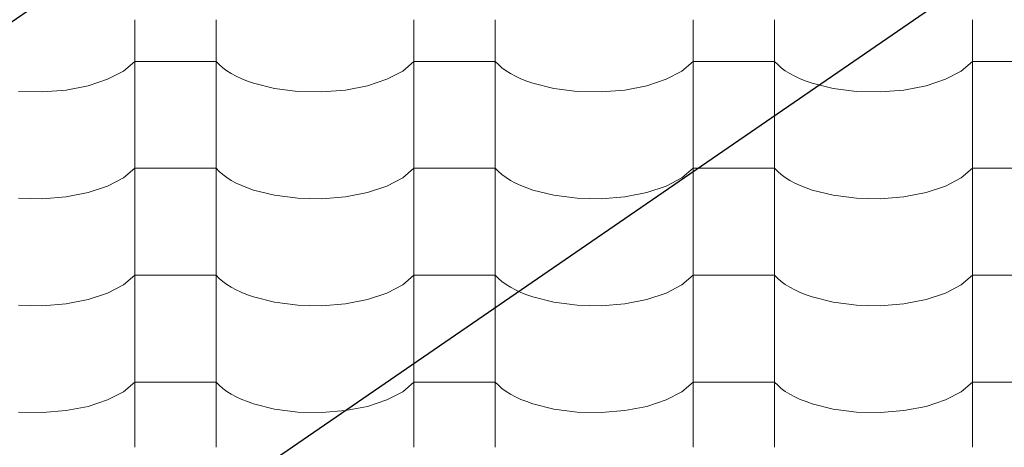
# Model space of a CAD drawing. Header units: millimetres. Extents: x -36478 to 31050, y -14815 to 11827.
# Tile 467 of 656: x -7725 to -7143, y 9040 to 9292. Entities that reach past the tile are written whole.
import ezdxf

# ---------------------------------------------------------------- set-up
doc = ezdxf.new("R2010")
doc.units = ezdxf.units.MM
doc.header["$MEASUREMENT"] = 0
doc.linetypes.add('Wipeout_Contour', pattern=[1000, 0, -1000])
doc.layers.add('Nové_Kóty - SP', color=7, linetype='Continuous')
doc.layers.add('Nové_Výplně - Povrchové', color=7, linetype='Continuous')
doc.styles.add('GENEROVANÝ_STYL_2', font='txt')
doc.dimstyles.new('GENEROVANÝ_STYL__1', dxfattribs={"dimtxt": 125, "dimasz": 190, "dimexe": 0.18, "dimexo": 300, "dimgap": 0, "dimtad": 1, "dimdec": 0, "dimzin": 0, "dimdsep": 46, "dimtxsty": 'GENEROVANÝ_STYL_2', "dimblk": 'ARROWHEAD_6', "dimblk1": 'ARROWHEAD_6', "dimblk2": 'ARROWHEAD_6', "dimcen": 0.09, "dimclrd": 1, "dimclre": 1, "dimclrt": 1, "dimazin": 0, "dimtfac": 1, "dimtdec": 4, "dimtmove": 0, "dimatfit": 3, "dimfxl": 1, "dimtolj": 1, "dimtzin": 0, "dimarcsym": 0})
doc.dimstyles.new('GENEROVANÝ_STYL__2', dxfattribs={"dimtxt": 125, "dimasz": 190, "dimexe": 0.18, "dimexo": 300, "dimgap": 0, "dimtad": 1, "dimdec": 0, "dimzin": 0, "dimdsep": 46, "dimtxsty": 'GENEROVANÝ_STYL_2', "dimblk": 'ARROWHEAD_6', "dimblk1": 'ARROWHEAD_6', "dimblk2": 'ARROWHEAD_6', "dimcen": 0.09, "dimclrd": 1, "dimclre": 1, "dimclrt": 1, "dimazin": 0, "dimtfac": 1, "dimtdec": 4, "dimtmove": 2, "dimatfit": 3, "dimfxl": 1, "dimtolj": 1, "dimtzin": 0, "dimarcsym": 0})

# ---------------------------------------------------------------- blocks, each defined once
blk = doc.blocks.new('*X13')
at = {"layer": 'Nové_Výplně - Povrchové', "color": 21, "linetype": 'Continuous', "lineweight": 20, "true_color": 0xffaaaa}
for p, q in [((-7656.72, 9292.29), (-7656.72, 9229.41)), ((-7608.69, 9292.29), (-7608.69, 9229.41)), ((-7491.72, 9292.29), (-7491.72, 9229.41)), ((-7443.69, 9292.29), (-7443.69, 9229.41)), ((-7326.72, 9292.29), (-7326.72, 9229.41)), ((-7278.69, 9292.29), (-7278.69, 9229.41)), ((-7161.72, 9292.29), (-7161.72, 9229.41)), ((-7663.39, 9262.07), (-7656.72, 9267.76)), ((-7632.71, 9267.76), (-7656.72, 9267.76)), ((-7608.69, 9267.76), (-7632.71, 9267.76)), ((-7608.69, 9267.76), (-7606.86, 9265.86)), ((-7498.39, 9262.07), (-7491.72, 9267.76)), ((-7467.71, 9267.76), (-7491.72, 9267.76)), ((-7443.69, 9267.76), (-7467.71, 9267.76)), ((-7443.69, 9267.76), (-7441.86, 9265.86)), ((-7333.39, 9262.07), (-7326.72, 9267.76)), ((-7302.71, 9267.76), (-7326.72, 9267.76)), ((-7278.69, 9267.76), (-7302.71, 9267.76)), ((-7278.69, 9267.76), (-7276.86, 9265.86)), ((-7168.39, 9262.07), (-7161.72, 9267.76)), ((-7137.71, 9267.76), (-7161.72, 9267.76)), ((-7672.7, 9257.2), (-7663.39, 9262.07)), ((-7606.86, 9265.86), (-7604.74, 9264.03)), ((-7604.74, 9264.03), (-7602.34, 9262.28)), ((-7602.34, 9262.28), (-7599.65, 9260.61)), ((-7507.7, 9257.2), (-7498.39, 9262.07)), ((-7441.86, 9265.86), (-7439.74, 9264.03)), ((-7439.74, 9264.03), (-7437.34, 9262.28)), ((-7437.34, 9262.28), (-7434.65, 9260.61)), ((-7342.7, 9257.2), (-7333.39, 9262.07)), ((-7276.86, 9265.86), (-7274.74, 9264.03)), ((-7274.74, 9264.03), (-7272.34, 9262.28)), ((-7272.34, 9262.28), (-7269.65, 9260.61)), ((-7177.7, 9257.2), (-7168.39, 9262.07)), ((-7684.18, 9253.41), (-7672.7, 9257.2)), ((-7599.65, 9260.61), (-7596.71, 9259.03)), ((-7596.71, 9259.03), (-7593.53, 9257.55)), ((-7593.53, 9257.55), (-7590.12, 9256.18)), ((-7590.12, 9256.18), (-7586.5, 9254.93)), ((-7586.5, 9254.93), (-7574.05, 9251.82)), ((-7519.18, 9253.41), (-7507.7, 9257.2)), ((-7434.65, 9260.61), (-7431.71, 9259.03)), ((-7431.71, 9259.03), (-7428.53, 9257.55)), ((-7428.53, 9257.55), (-7425.12, 9256.18)), ((-7425.12, 9256.18), (-7421.5, 9254.93)), ((-7421.5, 9254.93), (-7409.05, 9251.82)), ((-7354.18, 9253.41), (-7342.7, 9257.2)), ((-7269.65, 9260.61), (-7266.71, 9259.03)), ((-7266.71, 9259.03), (-7263.53, 9257.55)), ((-7263.53, 9257.55), (-7260.12, 9256.18)), ((-7260.12, 9256.18), (-7256.5, 9254.93)), ((-7256.5, 9254.93), (-7244.05, 9251.82)), ((-7189.18, 9253.41), (-7177.7, 9257.2)), ((-7725.39, 9250.07), (-7711.21, 9249.75)), ((-7711.21, 9249.75), (-7697.24, 9250.88)), ((-7697.24, 9250.88), (-7684.18, 9253.41)), ((-7574.05, 9251.82), (-7560.39, 9250.07)), ((-7560.39, 9250.07), (-7546.21, 9249.75)), ((-7546.21, 9249.75), (-7532.24, 9250.88)), ((-7532.24, 9250.88), (-7519.18, 9253.41)), ((-7409.05, 9251.82), (-7395.39, 9250.07)), ((-7395.39, 9250.07), (-7381.21, 9249.75)), ((-7381.21, 9249.75), (-7367.24, 9250.88)), ((-7367.24, 9250.88), (-7354.18, 9253.41)), ((-7244.05, 9251.82), (-7230.39, 9250.07)), ((-7230.39, 9250.07), (-7216.21, 9249.75)), ((-7216.21, 9249.75), (-7202.24, 9250.88)), ((-7202.24, 9250.88), (-7189.18, 9253.41)), ((-7656.72, 9229.18), (-7656.72, 9166.31)), ((-7608.69, 9229.18), (-7608.69, 9166.31)), ((-7491.72, 9229.18), (-7491.72, 9166.31)), ((-7443.69, 9229.18), (-7443.69, 9166.31)), ((-7326.72, 9229.18), (-7326.72, 9166.31)), ((-7278.69, 9229.18), (-7278.69, 9166.31)), ((-7161.72, 9229.18), (-7161.72, 9166.31)), ((-7663.39, 9198.96), (-7656.72, 9204.65)), ((-7632.71, 9204.65), (-7656.72, 9204.65)), ((-7608.69, 9204.65), (-7632.71, 9204.65)), ((-7608.69, 9204.65), (-7606.86, 9202.76)), ((-7606.86, 9202.76), (-7604.74, 9200.93)), ((-7498.39, 9198.96), (-7491.72, 9204.65)), ((-7467.71, 9204.65), (-7491.72, 9204.65)), ((-7443.69, 9204.65), (-7467.71, 9204.65)), ((-7443.69, 9204.65), (-7441.86, 9202.76)), ((-7441.86, 9202.76), (-7439.74, 9200.93)), ((-7333.39, 9198.96), (-7326.72, 9204.65)), ((-7302.71, 9204.65), (-7326.72, 9204.65)), ((-7278.69, 9204.65), (-7302.71, 9204.65)), ((-7278.69, 9204.65), (-7276.86, 9202.76)), ((-7276.86, 9202.76), (-7274.74, 9200.93)), ((-7168.39, 9198.96), (-7161.72, 9204.65)), ((-7137.71, 9204.65), (-7161.72, 9204.65)), ((-7672.7, 9194.1), (-7663.39, 9198.96)), ((-7604.74, 9200.93), (-7602.34, 9199.17)), ((-7602.34, 9199.17), (-7599.65, 9197.5)), ((-7599.65, 9197.5), (-7596.71, 9195.92)), ((-7507.7, 9194.1), (-7498.39, 9198.96)), ((-7439.74, 9200.93), (-7437.34, 9199.17)), ((-7437.34, 9199.17), (-7434.65, 9197.5)), ((-7434.65, 9197.5), (-7431.71, 9195.92)), ((-7342.7, 9194.1), (-7333.39, 9198.96)), ((-7274.74, 9200.93), (-7272.34, 9199.17)), ((-7272.34, 9199.17), (-7269.65, 9197.5)), ((-7269.65, 9197.5), (-7266.71, 9195.92)), ((-7177.7, 9194.1), (-7168.39, 9198.96)), ((-7684.18, 9190.3), (-7672.7, 9194.1)), ((-7596.71, 9195.92), (-7593.53, 9194.45)), ((-7593.53, 9194.45), (-7590.12, 9193.08)), ((-7590.12, 9193.08), (-7586.5, 9191.82)), ((-7586.5, 9191.82), (-7574.05, 9188.72)), ((-7519.18, 9190.3), (-7507.7, 9194.1)), ((-7431.71, 9195.92), (-7428.53, 9194.45)), ((-7428.53, 9194.45), (-7425.12, 9193.08)), ((-7425.12, 9193.08), (-7421.5, 9191.82)), ((-7421.5, 9191.82), (-7409.05, 9188.72)), ((-7354.18, 9190.3), (-7342.7, 9194.1)), ((-7266.71, 9195.92), (-7263.53, 9194.45)), ((-7263.53, 9194.45), (-7260.12, 9193.08)), ((-7260.12, 9193.08), (-7256.5, 9191.82)), ((-7256.5, 9191.82), (-7244.05, 9188.72)), ((-7189.18, 9190.3), (-7177.7, 9194.1)), ((-7725.39, 9186.96), (-7711.21, 9186.64)), ((-7711.21, 9186.64), (-7697.24, 9187.78)), ((-7697.24, 9187.78), (-7684.18, 9190.3)), ((-7574.05, 9188.72), (-7560.39, 9186.96)), ((-7560.39, 9186.96), (-7546.21, 9186.64)), ((-7546.21, 9186.64), (-7532.24, 9187.78)), ((-7532.24, 9187.78), (-7519.18, 9190.3)), ((-7409.05, 9188.72), (-7395.39, 9186.96)), ((-7395.39, 9186.96), (-7381.21, 9186.64)), ((-7381.21, 9186.64), (-7367.24, 9187.78)), ((-7367.24, 9187.78), (-7354.18, 9190.3)), ((-7244.05, 9188.72), (-7230.39, 9186.96)), ((-7230.39, 9186.96), (-7216.21, 9186.64)), ((-7216.21, 9186.64), (-7202.24, 9187.78)), ((-7202.24, 9187.78), (-7189.18, 9190.3)), ((-7656.72, 9166.08), (-7656.72, 9103.2)), ((-7608.69, 9166.08), (-7608.69, 9103.2)), ((-7491.72, 9166.08), (-7491.72, 9103.2)), ((-7443.69, 9166.08), (-7443.69, 9103.2)), ((-7326.72, 9166.08), (-7326.72, 9103.2)), ((-7278.69, 9166.08), (-7278.69, 9103.2)), ((-7161.72, 9166.08), (-7161.72, 9103.2)), ((-7663.39, 9135.86), (-7656.72, 9141.55)), ((-7632.71, 9141.55), (-7656.72, 9141.55)), ((-7608.69, 9141.55), (-7632.71, 9141.55)), ((-7608.69, 9141.55), (-7606.86, 9139.65)), ((-7606.86, 9139.65), (-7604.74, 9137.82)), ((-7498.39, 9135.86), (-7491.72, 9141.55)), ((-7467.71, 9141.55), (-7491.72, 9141.55)), ((-7443.69, 9141.55), (-7467.71, 9141.55)), ((-7443.69, 9141.55), (-7441.86, 9139.65)), ((-7441.86, 9139.65), (-7439.74, 9137.82)), ((-7333.39, 9135.86), (-7326.72, 9141.55)), ((-7302.71, 9141.55), (-7326.72, 9141.55)), ((-7278.69, 9141.55), (-7302.71, 9141.55)), ((-7278.69, 9141.55), (-7276.86, 9139.65)), ((-7276.86, 9139.65), (-7274.74, 9137.82)), ((-7168.39, 9135.86), (-7161.72, 9141.55)), ((-7137.71, 9141.55), (-7161.72, 9141.55)), ((-7672.7, 9130.99), (-7663.39, 9135.86)), ((-7604.74, 9137.82), (-7602.34, 9136.07)), ((-7602.34, 9136.07), (-7599.65, 9134.4)), ((-7599.65, 9134.4), (-7596.71, 9132.82)), ((-7596.71, 9132.82), (-7593.53, 9131.34)), ((-7507.7, 9130.99), (-7498.39, 9135.86)), ((-7439.74, 9137.82), (-7437.34, 9136.07)), ((-7437.34, 9136.07), (-7434.65, 9134.4)), ((-7434.65, 9134.4), (-7431.71, 9132.82)), ((-7431.71, 9132.82), (-7428.53, 9131.34)), ((-7342.7, 9130.99), (-7333.39, 9135.86)), ((-7274.74, 9137.82), (-7272.34, 9136.07)), ((-7272.34, 9136.07), (-7269.65, 9134.4)), ((-7269.65, 9134.4), (-7266.71, 9132.82)), ((-7266.71, 9132.82), (-7263.53, 9131.34)), ((-7177.7, 9130.99), (-7168.39, 9135.86)), ((-7697.24, 9124.67), (-7684.18, 9127.2)), ((-7684.18, 9127.2), (-7672.7, 9130.99)), ((-7593.53, 9131.34), (-7590.12, 9129.97)), ((-7590.12, 9129.97), (-7586.5, 9128.72)), ((-7586.5, 9128.72), (-7574.05, 9125.61)), ((-7532.24, 9124.67), (-7519.18, 9127.2)), ((-7519.18, 9127.2), (-7507.7, 9130.99)), ((-7428.53, 9131.34), (-7425.12, 9129.97)), ((-7425.12, 9129.97), (-7421.5, 9128.72)), ((-7421.5, 9128.72), (-7409.05, 9125.61)), ((-7367.24, 9124.67), (-7354.18, 9127.2)), ((-7354.18, 9127.2), (-7342.7, 9130.99)), ((-7263.53, 9131.34), (-7260.12, 9129.97)), ((-7260.12, 9129.97), (-7256.5, 9128.72)), ((-7256.5, 9128.72), (-7244.05, 9125.61)), ((-7202.24, 9124.67), (-7189.18, 9127.2)), ((-7189.18, 9127.2), (-7177.7, 9130.99)), ((-7725.39, 9123.86), (-7711.21, 9123.54)), ((-7711.21, 9123.54), (-7697.24, 9124.67)), ((-7574.05, 9125.61), (-7560.39, 9123.86)), ((-7560.39, 9123.86), (-7546.21, 9123.54)), ((-7546.21, 9123.54), (-7532.24, 9124.67)), ((-7409.05, 9125.61), (-7395.39, 9123.86)), ((-7395.39, 9123.86), (-7381.21, 9123.54)), ((-7381.21, 9123.54), (-7367.24, 9124.67)), ((-7244.05, 9125.61), (-7230.39, 9123.86)), ((-7230.39, 9123.86), (-7216.21, 9123.54)), ((-7216.21, 9123.54), (-7202.24, 9124.67)), ((-7656.72, 9102.98), (-7656.72, 9040.1)), ((-7608.69, 9102.98), (-7608.69, 9040.1)), ((-7491.72, 9102.98), (-7491.72, 9040.1)), ((-7443.69, 9102.98), (-7443.69, 9040.1)), ((-7326.72, 9102.98), (-7326.72, 9040.1)), ((-7278.69, 9102.98), (-7278.69, 9040.1)), ((-7161.72, 9102.98), (-7161.72, 9040.1)), ((-7663.39, 9072.75), (-7656.72, 9078.44)), ((-7632.71, 9078.44), (-7656.72, 9078.44)), ((-7608.69, 9078.44), (-7632.71, 9078.44)), ((-7608.69, 9078.44), (-7606.86, 9076.55)), ((-7606.86, 9076.55), (-7604.74, 9074.72)), ((-7604.74, 9074.72), (-7602.34, 9072.96)), ((-7498.39, 9072.75), (-7491.72, 9078.44)), ((-7467.71, 9078.44), (-7491.72, 9078.44)), ((-7443.69, 9078.44), (-7467.71, 9078.44)), ((-7443.69, 9078.44), (-7441.86, 9076.55)), ((-7441.86, 9076.55), (-7439.74, 9074.72)), ((-7439.74, 9074.72), (-7437.34, 9072.96)), ((-7333.39, 9072.75), (-7326.72, 9078.44)), ((-7302.71, 9078.44), (-7326.72, 9078.44)), ((-7278.69, 9078.44), (-7302.71, 9078.44)), ((-7278.69, 9078.44), (-7276.86, 9076.55)), ((-7276.86, 9076.55), (-7274.74, 9074.72)), ((-7274.74, 9074.72), (-7272.34, 9072.96)), ((-7168.39, 9072.75), (-7161.72, 9078.44)), ((-7137.71, 9078.44), (-7161.72, 9078.44)), ((-7672.7, 9067.89), (-7663.39, 9072.75)), ((-7602.34, 9072.96), (-7599.65, 9071.29)), ((-7599.65, 9071.29), (-7596.71, 9069.71)), ((-7596.71, 9069.71), (-7593.53, 9068.24)), ((-7507.7, 9067.89), (-7498.39, 9072.75)), ((-7437.34, 9072.96), (-7434.65, 9071.29)), ((-7434.65, 9071.29), (-7431.71, 9069.71)), ((-7431.71, 9069.71), (-7428.53, 9068.24)), ((-7342.7, 9067.89), (-7333.39, 9072.75)), ((-7272.34, 9072.96), (-7269.65, 9071.29)), ((-7269.65, 9071.29), (-7266.71, 9069.71)), ((-7266.71, 9069.71), (-7263.53, 9068.24)), ((-7177.7, 9067.89), (-7168.39, 9072.75)), ((-7697.24, 9061.57), (-7684.18, 9064.1)), ((-7684.18, 9064.1), (-7672.7, 9067.89)), ((-7593.53, 9068.24), (-7590.12, 9066.87)), ((-7590.12, 9066.87), (-7586.5, 9065.61)), ((-7586.5, 9065.61), (-7574.05, 9062.51)), ((-7532.24, 9061.57), (-7519.18, 9064.1)), ((-7519.18, 9064.1), (-7507.7, 9067.89)), ((-7428.53, 9068.24), (-7425.12, 9066.87)), ((-7425.12, 9066.87), (-7421.5, 9065.61)), ((-7421.5, 9065.61), (-7409.05, 9062.51)), ((-7367.24, 9061.57), (-7354.18, 9064.1)), ((-7354.18, 9064.1), (-7342.7, 9067.89)), ((-7263.53, 9068.24), (-7260.12, 9066.87)), ((-7260.12, 9066.87), (-7256.5, 9065.61)), ((-7256.5, 9065.61), (-7244.05, 9062.51)), ((-7202.24, 9061.57), (-7189.18, 9064.1)), ((-7189.18, 9064.1), (-7177.7, 9067.89)), ((-7725.39, 9060.75), (-7711.21, 9060.44)), ((-7711.21, 9060.44), (-7697.24, 9061.57)), ((-7574.05, 9062.51), (-7560.39, 9060.75)), ((-7560.39, 9060.75), (-7546.21, 9060.44)), ((-7546.21, 9060.44), (-7532.24, 9061.57)), ((-7409.05, 9062.51), (-7395.39, 9060.75)), ((-7395.39, 9060.75), (-7381.21, 9060.44)), ((-7381.21, 9060.44), (-7367.24, 9061.57)), ((-7244.05, 9062.51), (-7230.39, 9060.75)), ((-7230.39, 9060.75), (-7216.21, 9060.44)), ((-7216.21, 9060.44), (-7202.24, 9061.57))]:
    blk.add_line(p, q, dxfattribs=at)
blk = doc.blocks.new('výplň_6_1', base_point=(0, 0))
at = {"layer": 'Nové_Výplně - Povrchové', "color": 21, "linetype": 'Continuous', "lineweight": 20, "true_color": 0xffaaaa}
blk.add_blockref('*X13', (0, 0), dxfattribs=at)
blk = doc.blocks.new('*D6315')
at = {"layer": 'Nové_Kóty - SP', "color": 1, "linetype": 'Continuous', "lineweight": 25}
for p, q in [((-9579.03, 7654.66), (-6330.41, 9887.65)), ((-9409.09, 7407.43), (-9685.24, 7809.17)), ((-9553.27, 7793.71), (-9604.79, 7515.6)), ((-10050.41, 7330.64), (-9579.03, 7654.66)), ((-9880.48, 7083.42), (-10156.62, 7485.16)), ((-10024.65, 7469.7), (-10076.18, 7191.59)), ((-10174.03, 7245.68), (-10050.41, 7330.64))]:
    blk.add_line(p, q, dxfattribs=at)
at = {"layer": 'Nové_Kóty - SP', "color": 1, "lineweight": 25, "insert": (-9946.14, 7432.65), "char_height": 125, "attachment_point": 7, "rotation": 34.50335, "style": 'GENEROVANÝ_STYL_2'}
blk.add_mtext('\\A1;{\\pql;\\fArial|b0|i0|c0|p38;572}', dxfattribs=at)
blk = doc.blocks.new('ARROWHEAD_6')
at = {"color": 0, "linetype": 'Continuous', "lineweight": 0}
for p, q in [((-0.5, -0.5), (0.5, 0.5)), ((0, 0), (-1, 0))]:
    blk.add_line(p, q, dxfattribs=at)
blk = doc.blocks.new('*D6316')
at = {"layer": 'Nové_Kóty - SP', "color": 1, "linetype": 'Continuous', "lineweight": 25}
for p, q in [((-6330.41, 9887.65), (-4580.7, 11090.34)), ((-6160.47, 9640.43), (-6436.62, 10042.17)), ((-6304.64, 10026.71), (-6356.17, 9748.6)), ((-9579.03, 7654.66), (-6330.41, 9887.65)), ((-9553.27, 7793.71), (-9604.79, 7515.6))]:
    blk.add_line(p, q, dxfattribs=at)
at = {"layer": 'Nové_Kóty - SP', "color": 1, "lineweight": 25, "insert": (-8145, 8670.7), "char_height": 125, "attachment_point": 7, "rotation": 34.50335, "style": 'GENEROVANÝ_STYL_2'}
blk.add_mtext('\\A1;{\\pql;\\fArial|b0|i0|c0|p38;3\xa0942}', dxfattribs=at)
blk = doc.blocks.new('*D6326')
at = {"layer": 'Nové_Kóty - SP', "color": 1, "linetype": 'Continuous', "lineweight": 25}
for p, q in [((-4581.24, 11091.13), (-4857.39, 11492.87)), ((-4776.94, 11199.3), (-4725.42, 11477.41)), ((-4751.18, 11338.35), (-4627.57, 11423.32)), ((-10278.77, 7538.87), (-4751.18, 11338.35)), ((-10108.84, 7291.64), (-10384.98, 7693.38)), ((-10253.01, 7677.92), (-10304.54, 7399.81)), ((-10402.39, 7453.9), (-10278.77, 7538.87))]:
    blk.add_line(p, q, dxfattribs=at)
at = {"layer": 'Nové_Kóty - SP', "color": 1, "lineweight": 25, "insert": (-8042.9, 9106.07), "char_height": 125, "attachment_point": 7, "rotation": 34.50335, "style": 'GENEROVANÝ_STYL_2'}
blk.add_mtext('\\A1;{\\pql;\\fArial|b0|i0|c0|p38;6\xa0707- KROKEV}', dxfattribs=at)
blk = doc.blocks.new('*D6327')
at = {"layer": 'Nové_Kóty - SP', "color": 1, "linetype": 'Continuous', "lineweight": 25}
for p, q in [((-10443.65, 7778.73), (-4851.3, 11622.72)), ((-10273.71, 7531.5), (-10549.86, 7933.25)), ((-10294.79, 7517.01), (-10570.94, 7918.75)), ((-10417.88, 7917.78), (-10469.41, 7639.67)), ((-10490.49, 7625.18), (-10438.97, 7903.29)), ((-10464.73, 7764.24), (-10443.65, 7778.73)), ((-10588.34, 7679.27), (-10464.73, 7764.24))]:
    blk.add_line(p, q, dxfattribs=at)
at = {"layer": 'Nové_Kóty - SP', "color": 1, "lineweight": 25, "insert": (-10717.64, 7620.73), "char_height": 125, "attachment_point": 7, "rotation": 34.50335, "style": 'GENEROVANÝ_STYL_2'}
blk.add_mtext('\\A1;{\\pql;\\fArial|b0|i0|c0|p38;25}', dxfattribs=at)
blk = doc.blocks.new('*D6328')
at = {"layer": 'Nové_Kóty - SP', "color": 1, "linetype": 'Continuous', "lineweight": 25}
for p, q in [((-4681.37, 11375.49), (-4957.51, 11777.24)), ((-4877.07, 11483.67), (-4825.54, 11761.78)), ((-4851.3, 11622.72), (-4727.69, 11707.69)), ((-10443.65, 7778.73), (-4851.3, 11622.72)), ((-10417.88, 7917.78), (-10469.41, 7639.67)), ((-10490.49, 7625.18), (-10438.97, 7903.29))]:
    blk.add_line(p, q, dxfattribs=at)
at = {"layer": 'Nové_Kóty - SP', "color": 1, "lineweight": 25, "insert": (-7480.19, 9877.1), "char_height": 125, "attachment_point": 7, "rotation": 34.50335, "style": 'GENEROVANÝ_STYL_2'}
blk.add_mtext('\\A1;{\\pql;\\fArial|b0|i0|c0|p38;+ 6 787}', dxfattribs=at)

msp = doc.modelspace()

# ---------------------------------------------------------------- block references
at = {"layer": 'Nové_Výplně - Povrchové', "color": 21, "linetype": 'Continuous', "lineweight": 20, "true_color": 0xffaaaa}
msp.add_blockref('výplň_6_1', (0, 0), dxfattribs=at)

# ---------------------------------------------------------------- dimensions: what is measured, and where the dimension line sits
at = {"layer": 'Nové_Kóty - SP', "color": 1, "linetype": 'Continuous', "lineweight": 25}
for base, p1, p2, text, dimstyle, picture, middle in [((-4851.3, 11622.72), (-9826.86, 6881.41), (-4515.96, 11134.85), '+ 6 787', 'GENEROVANÝ_STYL__2', '*D6328', (-7268.85, 10098.2)), ((-10443.65, 7778.73), (-9842.86, 6859.52), (-9826.86, 6881.41), '25', 'GENEROVANÝ_STYL__1', '*D6327', (-10674.52, 7726.21)), ((-4751.18, 11338.35), (-9826.86, 6881.41), (-4362.54, 10772.95), '<MeasuredValue>- KROKEV', 'GENEROVANÝ_STYL__1', '*D6326', (-7174.22, 9779.01))]:
    dim = msp.add_linear_dim(base=base, p1=p1, p2=p2, angle=34.50335, text=text, dimstyle=dimstyle, dxfattribs=at)
    dim.commit()
    dim.dimension.update_dxf_attribs({"geometry": picture, "text_midpoint": middle, "dimtype": 160, "text_rotation": 34.50335})
for base, p1, p2, picture, middle in [((-6330.41, 9887.65), (-9271.51, 7207.26), (-6039.22, 9464.03), '*D6316', (-8003.47, 8843.83)), ((-9579.03, 7654.66), (-9825.09, 7002.84), (-9271.51, 7207.26), '*D6315', (-9863.75, 7565.13))]:
    dim = msp.add_linear_dim(base=base, p1=p1, p2=p2, angle=34.50335, dimstyle='GENEROVANÝ_STYL__1', dxfattribs=at)
    dim.commit()
    dim.dimension.update_dxf_attribs({"geometry": picture, "text_midpoint": middle, "dimtype": 160, "text_rotation": 34.50335})

# ---------------------------------------------------------------- next in the draw order: wipeouts: each hides what was drawn before it
at = {"color": 254, "linetype": 'Wipeout_Contour', "lineweight": 0, "ltscale": 45445.582131}
msp.add_wipeout([(-6290.31, 9160), (-9127.82, 7180.27), (-9117.7, 7186.23), (-6288.72, 9160)], dxfattribs=at).dxf.layer = 'Nové_Výplně - Povrchové'

# ---------------------------------------------------------------- next in the draw order: wipeouts: each hides what was drawn before it
at = {"color": 254, "linetype": 'Wipeout_Contour', "lineweight": 0, "ltscale": 91172.610067}
msp.add_wipeout([(-7930.35, 8082.43), (-9277.37, 7230), (-9127.82, 7230), (-9127.82, 7180.27), (-6290.31, 9160), (-6467.44, 9160), (-7378.22, 8491.28), (-7537.18, 8359.96)], dxfattribs=at).dxf.layer = 'Nové_Výplně - Povrchové'

# ---------------------------------------------------------------- next in the draw order: wipeouts: each hides what was drawn before it
at = {"color": 254, "linetype": 'Wipeout_Contour', "lineweight": 0, "ltscale": 45679.381173}
msp.add_wipeout([(-9247.82, 7159.42), (-9245.6, 7159.42), (-6462.75, 9079.42), (-6464.97, 9079.42)], dxfattribs=at).dxf.layer = 'Nové_Výplně - Povrchové'

# ---------------------------------------------------------------- next in the draw order: wipeouts: each hides what was drawn before it
at = {"color": 254, "linetype": 'Wipeout_Contour', "lineweight": 0, "ltscale": 129064.449756}
msp.add_wipeout([(-9826.86, 7002.9), (-9826.86, 6881.41), (-9650.78, 6881.41), (-9603.27, 6914.19), (-9603.27, 7068.88), (-9379.05, 7068.88), (-9302.84, 7121.47), (-9302.84, 7159.42), (-9247.82, 7159.42), (-6464.97, 9079.42), (-6817.14, 9079.42)], dxfattribs=at).dxf.layer = 'Nové_Výplně - Povrchové'

doc.saveas('drawing.dxf')
